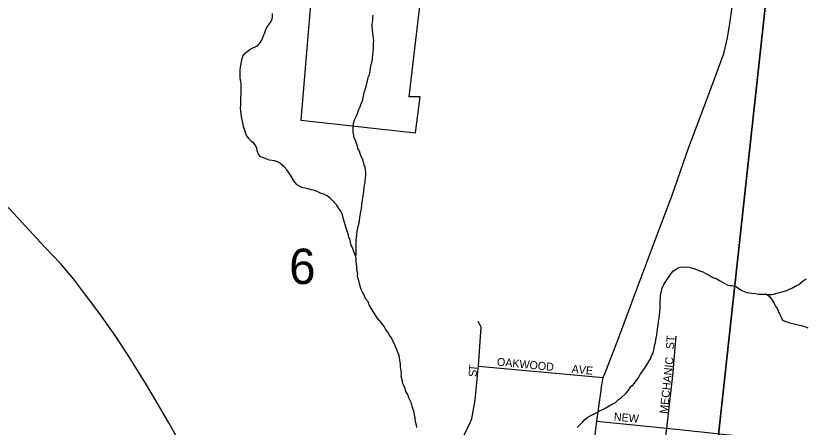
# Model space of a CAD drawing. Extents: x 0 to 1064, y 0 to 440.
# Drawn here: x 231.51 to 246.46, y 243.41 to 251.21 of the extents above; entities that cross this region are included whole.
import ezdxf

# ---------------------------------------------------------------- set-up
doc = ezdxf.new("R2010")
doc.units = 0
for name, color, linetype in [('GM_X_City_Street', 7, 'Continuous'), ('GM_X_City_Street_Text', 7, 'Continuous'), ('GM_X_Corporation', 7, 'Continuous'), ('GM_X_Minor_River', 7, 'Continuous'), ('GM_X_Section', 7, 'Continuous'), ('GM_X_Section_Text', 7, 'Continuous'), ('GM_X_State_Route', 7, 'Continuous')]:
    doc.layers.add(name, color=color, linetype=linetype)

msp = doc.modelspace()

# ---------------------------------------------------------------- linework, layer by layer
at = {"layer": 'GM_X_City_Street'}
for points in [[(240.257, 244.468), (240.266, 244.567), (240.319, 245.308), (240.26, 245.411)], [(243.944, 244.332), (243.95, 244.384), (244.014, 245.136)], [(239.616, 240.215), (239.633, 240.314), (239.71, 241.138), (239.738, 241.522), (239.85, 242.659), (239.906, 243.016), (239.951, 243.18), (240.041, 243.347), (240.144, 243.567), (240.205, 243.929), (240.245, 244.321), (240.257, 244.468)], [(240.266, 244.567), (242.632, 244.35)], [(243.573, 241.126), (243.704, 242.261), (243.836, 243.394), (243.944, 244.332)], [(242.508, 243.524), (243.836, 243.394), (245.076, 243.262), (246.308, 243.135), (246.983, 243.069)]]:
    msp.add_lwpolyline(points, dxfattribs=at)
at = {"layer": 'GM_X_Corporation'}
msp.add_lwpolyline([(236.902, 249.23), (239.076, 248.99), (239.161, 249.674), (238.956, 249.674), (239.304, 252.625), (237.209, 252.859)], close=True, dxfattribs=at)
at = {"layer": 'GM_X_Minor_River'}
for points in [[(237.948, 246.637), (237.886, 246.791), (237.869, 246.834), (237.852, 246.877), (237.837, 246.957), (237.814, 247.012), (237.798, 247.073), (237.781, 247.128), (237.765, 247.183), (237.748, 247.227), (237.732, 247.288), (237.715, 247.331), (237.704, 247.38), (237.694, 247.435), (237.66, 247.503), (237.625, 247.552), (237.585, 247.62), (237.508, 247.702), (237.467, 247.745), (237.402, 247.796), (237.336, 247.828), (237.287, 247.842), (237.215, 247.875), (237.161, 247.895), (237.107, 247.908), (237.041, 247.929), (236.98, 247.943), (236.926, 247.956), (236.878, 247.976), (236.836, 248.002), (236.789, 248.052), (236.766, 248.095), (236.72, 248.169), (236.673, 248.244), (236.638, 248.287), (236.585, 248.344), (236.538, 248.388), (236.467, 248.438), (236.406, 248.458), (236.358, 248.466), (236.31, 248.474), (236.249, 248.494), (236.189, 248.514), (236.135, 248.54), (236.094, 248.596), (236.084, 248.638), (236.073, 248.693), (236.05, 248.743), (236.016, 248.792), (235.968, 248.824), (235.921, 248.88), (235.874, 248.936), (235.863, 248.979), (235.847, 249.022), (235.819, 249.102), (235.803, 249.182), (235.787, 249.261), (235.777, 249.304), (235.767, 249.395), (235.763, 249.456), (235.765, 249.511), (235.768, 249.602), (235.77, 249.662), (235.772, 249.711), (235.773, 249.76), (235.775, 249.814), (235.771, 249.869), (235.772, 249.917), (235.768, 249.966), (235.757, 250.015), (235.754, 250.094), (235.757, 250.185), (235.764, 250.234), (235.773, 250.294), (235.788, 250.379), (235.808, 250.439), (235.84, 250.492), (235.89, 250.533), (235.94, 250.568), (235.996, 250.597), (236.039, 250.62), (236.082, 250.637), (236.127, 250.69), (236.165, 250.743), (236.185, 250.798), (236.205, 250.846), (236.224, 250.887), (236.232, 250.93), (236.264, 250.995), (236.303, 251.049), (236.335, 251.09), (236.361, 251.144), (236.368, 251.187), (236.37, 251.253)], [(238.28, 250.636), (238.282, 250.69), (238.284, 250.739), (238.279, 250.781), (238.274, 250.824), (238.264, 250.879), (238.26, 250.946), (238.255, 250.989), (238.257, 251.043), (238.266, 251.116), (238.268, 251.177), (238.275, 251.219)], [(238.645, 245.043), (238.622, 245.104), (238.581, 245.154), (238.553, 245.209), (238.506, 245.266), (238.483, 245.321), (238.431, 245.389), (238.384, 245.439), (238.349, 245.483), (238.32, 245.532), (238.273, 245.601), (238.233, 245.669), (238.198, 245.731), (238.182, 245.78), (238.135, 245.836), (238.118, 245.879), (238.101, 245.922), (238.072, 245.971), (238.043, 246.021), (238.027, 246.082), (238.016, 246.125), (238.006, 246.168), (237.989, 246.223), (237.979, 246.278), (237.98, 246.326), (237.97, 246.369), (237.965, 246.424), (237.961, 246.467), (237.951, 246.54), (237.953, 246.595), (237.948, 246.637), (237.95, 246.71), (237.949, 246.838), (237.95, 246.892), (237.953, 246.959), (237.96, 247.001), (237.962, 247.056), (237.97, 247.116), (237.984, 247.183), (237.998, 247.237), (238.006, 247.285), (238.013, 247.328), (238.021, 247.382), (238.029, 247.424), (238.037, 247.491), (238.051, 247.551), (238.06, 247.624), (238.068, 247.684), (238.076, 247.751), (238.091, 247.835), (238.098, 247.878), (238.101, 247.969), (238.115, 248.023), (238.123, 248.065), (238.131, 248.132), (238.133, 248.186), (238.135, 248.241), (238.13, 248.284), (238.12, 248.339), (238.103, 248.382), (238.092, 248.425), (238.076, 248.486), (238.047, 248.541), (238.025, 248.597), (238.014, 248.64), (237.985, 248.689), (237.974, 248.738), (237.958, 248.787), (237.941, 248.842), (237.913, 248.898), (237.908, 248.94), (237.892, 249.002), (237.894, 249.062), (237.895, 249.105), (237.903, 249.165), (237.918, 249.238), (237.95, 249.297), (237.976, 249.357), (238.003, 249.429), (238.029, 249.483), (238.037, 249.526), (238.056, 249.567), (238.076, 249.622), (238.091, 249.682), (238.105, 249.754), (238.119, 249.802), (238.133, 249.845), (238.153, 249.917), (238.161, 249.959), (238.174, 250.007), (238.188, 250.055), (238.202, 250.097), (238.216, 250.158), (238.224, 250.218), (238.238, 250.285), (238.252, 250.345), (238.261, 250.405), (238.269, 250.466), (238.271, 250.527), (238.279, 250.587), (238.28, 250.636)], [(242.135, 243.404), (242.179, 243.451), (242.242, 243.51), (242.273, 243.552), (242.323, 243.593), (242.41, 243.639), (242.46, 243.661), (242.509, 243.69), (242.565, 243.725), (242.608, 243.742), (242.677, 243.776), (242.745, 243.817), (242.807, 243.851), (242.863, 243.88), (242.919, 243.933), (242.975, 243.974), (243.057, 244.05), (243.101, 244.097), (243.153, 244.181), (243.196, 244.216), (243.234, 244.263), (243.266, 244.305), (243.298, 244.346), (243.33, 244.406), (243.362, 244.454), (243.394, 244.495), (243.426, 244.543), (243.465, 244.608), (243.497, 244.656), (243.523, 244.704), (243.543, 244.764), (243.575, 244.811), (243.583, 244.854), (243.596, 244.902), (243.604, 244.956), (243.618, 245.017), (243.626, 245.059), (243.634, 245.107), (243.648, 245.161), (243.649, 245.21), (243.657, 245.258), (243.665, 245.325), (243.679, 245.379), (243.68, 245.422), (243.688, 245.47), (243.696, 245.537), (243.704, 245.591), (243.706, 245.658), (243.709, 245.737), (243.711, 245.791), (243.714, 245.876), (243.715, 245.919), (243.729, 245.961), (243.744, 246.045), (243.783, 246.129), (243.815, 246.171), (243.847, 246.224), (243.879, 246.266), (243.917, 246.325), (243.955, 246.367), (244.017, 246.413)], [(244.017, 246.413), (244.061, 246.436), (244.104, 246.447), (244.146, 246.446), (244.201, 246.45), (244.256, 246.442), (244.304, 246.429), (244.346, 246.415), (244.395, 246.402), (244.455, 246.376), (244.515, 246.355), (244.563, 246.33), (244.635, 246.291), (244.706, 246.246), (244.772, 246.226), (244.832, 246.188), (244.886, 246.156), (244.934, 246.136), (244.976, 246.11), (245.03, 246.097), (245.073, 246.095), (245.145, 246.075), (245.198, 246.037), (245.24, 246.005), (245.3, 245.979), (245.348, 245.965), (245.403, 245.958), (245.445, 245.95), (245.512, 245.942), (245.573, 245.934), (245.633, 245.932), (245.676, 245.931), (245.725, 245.929), (245.767, 245.928), (245.822, 245.926), (245.865, 245.931), (245.914, 245.948), (245.975, 245.964), (246.037, 245.981), (246.105, 246.003), (246.148, 246.02), (246.216, 246.054), (246.29, 246.094), (246.334, 246.117), (246.377, 246.152), (246.421, 246.193), (246.477, 246.222)], [(245.725, 245.929), (245.778, 245.885), (245.831, 245.817), (245.865, 245.761), (245.888, 245.712), (245.923, 245.662), (245.946, 245.613), (245.968, 245.557), (245.997, 245.496), (246.025, 245.44), (246.067, 245.421), (246.109, 245.407), (246.164, 245.387), (246.212, 245.374), (246.272, 245.36), (246.321, 245.352), (246.381, 245.338), (246.441, 245.318), (246.508, 245.292)], [(239.102, 243.407), (239.092, 243.45), (239.075, 243.511), (239.066, 243.59), (239.055, 243.633), (239.051, 243.688), (239.034, 243.731), (239.017, 243.786), (239.002, 243.865), (238.967, 243.927), (238.95, 243.97), (238.928, 244.032), (238.893, 244.087), (238.877, 244.143), (238.854, 244.198), (238.838, 244.241), (238.821, 244.308), (238.805, 244.376), (238.807, 244.418), (238.803, 244.479), (238.793, 244.552), (238.789, 244.607), (238.779, 244.686), (238.763, 244.76), (238.752, 244.802), (238.736, 244.845), (238.707, 244.907), (238.679, 244.981), (238.645, 245.043)]]:
    msp.add_lwpolyline(points, dxfattribs=at)
at = {"layer": 'GM_X_Section'}
for points in [[(229.691, 255.797), (245.391, 254.213), (246.002, 254.147), (244.181, 237.481), (227.888, 239.125)], [(246.002, 254.147), (261.545, 252.577), (259.813, 235.795), (244.181, 237.481)]]:
    msp.add_lwpolyline(points, close=True, dxfattribs=at)
at = {"layer": 'GM_X_State_Route'}
for points in [[(242.591, 244.108), (242.6, 244.173), (242.632, 244.35), (242.69, 244.506), (242.928, 245.112), (243.255, 245.992), (243.577, 246.852), (243.937, 247.809), (244.251, 248.717), (244.517, 249.416), (244.757, 250.061), (244.914, 250.495), (244.981, 250.792), (245.03, 251.064), (245.097, 251.555), (245.119, 251.781)], [(234.583, 243.179), (234.401, 243.494), (234.21, 243.826), (234.101, 244.013), (233.978, 244.211), (233.833, 244.448), (233.67, 244.711), (233.4, 245.128), (233.096, 245.556), (232.823, 245.919), (232.598, 246.221), (232.349, 246.513), (232.058, 246.824), (229.083, 250.043)], [(242.291, 241.265), (242.415, 242.405), (242.436, 242.918), (242.508, 243.524), (242.566, 243.929), (242.591, 244.108)]]:
    msp.add_lwpolyline(points, dxfattribs=at)

# ---------------------------------------------------------------- texts
at = {"layer": 'GM_X_City_Street_Text'}
for s, height, rotation, p in [('ST', 0.1515, 86.4118, (243.968, 244.885)), ('MECHANIC', 0.1515, 83.8314, (243.848, 243.659)), ('T', 0.152, 84.8847, (240.236, 244.466)), ('OAKWOOD', 0.1515, 354.5225, (240.612, 244.578)), ('AVE', 0.1515, 354.0895, (242.026, 244.445)), ('S', 0.152, 88.8253, (240.234, 244.362)), ('NEW', 0.1515, 354.6467, (242.826, 243.538))]:
    msp.add_text(s, height=height, rotation=rotation, dxfattribs=at).set_placement(p)
at = {"layer": 'GM_X_Section_Text'}
msp.add_text('6', height=0.67, rotation=0, dxfattribs=at).set_placement((236.683, 246.124))

doc.saveas('drawing.dxf')
